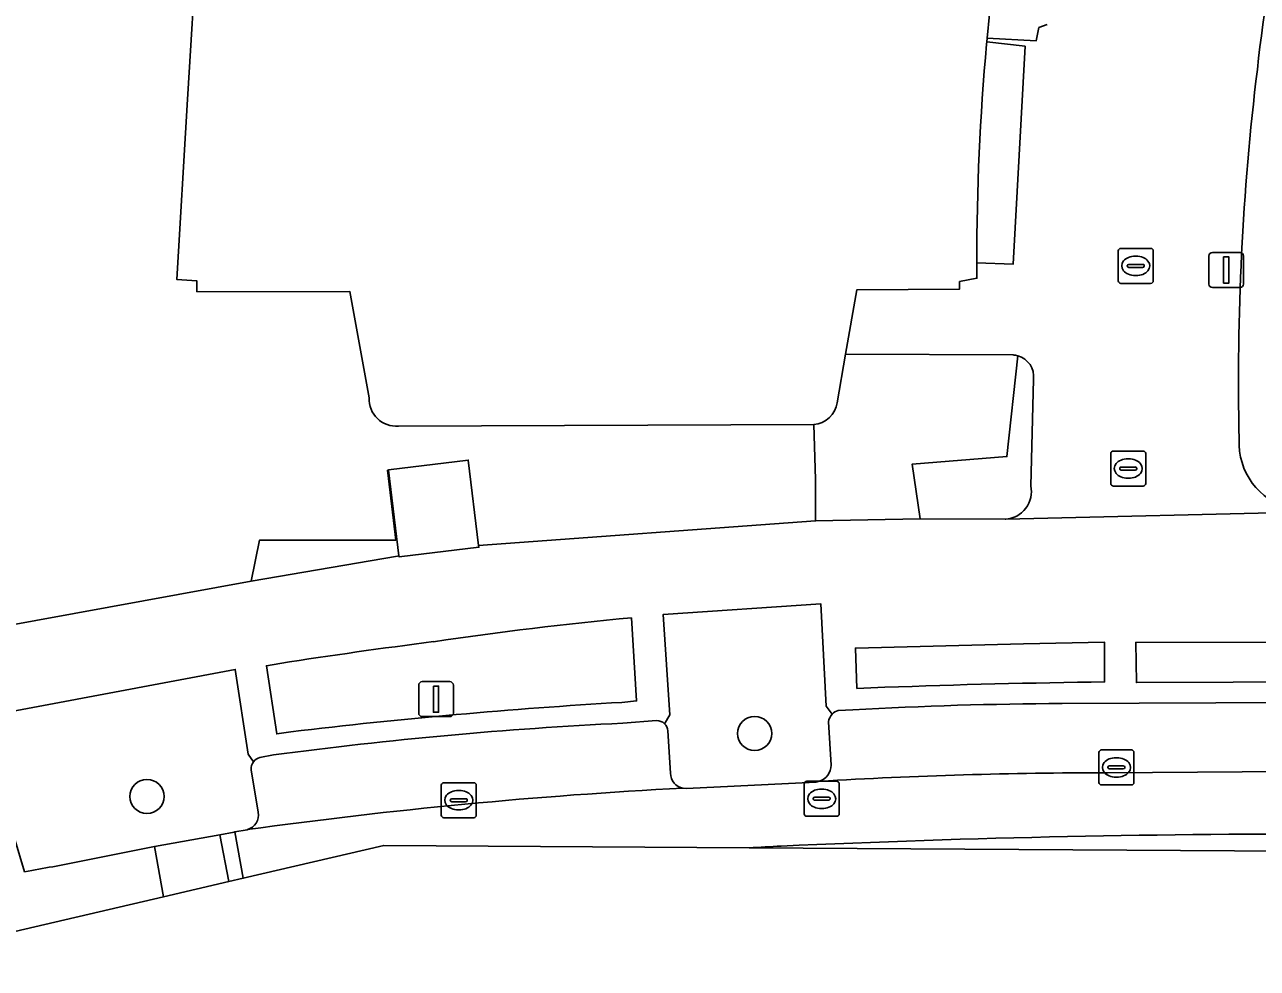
# Model space of a CAD drawing. Extents: x 159262 to 160143, y 383399 to 384319.
# Drawn here: x 160049.81 to 160085.03, y 383753.3 to 383780.28 of the extents above; entities that cross this region are included whole.
import ezdxf

# ---------------------------------------------------------------- set-up
doc = ezdxf.new("R2010")
doc.units = 0
for name, color, linetype in [('IMGEO_Boom', 7, 'Continuous'), ('IMGEO_Erf', 7, 'Continuous'), ('IMGEO_Grasland_overig', 7, 'Continuous'), ('IMGEO_Groenvoorziening', 7, 'Continuous'), ('IMGEO_Kolk', 7, 'Continuous'), ('IMGEO_Lage_trafo', 7, 'Continuous'), ('IMGEO_Lichtmast', 7, 'Continuous'), ('IMGEO_Pand', 7, 'Continuous'), ('IMGEO_Parkeervlak_open', 7, 'Continuous'), ('IMGEO_Rijbaan_lokaal_gesloten', 7, 'Continuous'), ('IMGEO_Rijbaan_lokaal_open', 7, 'Continuous'), ('IMGEO_Rioolput', 7, 'Continuous'), ('IMGEO_Voetpad_open', 7, 'Continuous')]:
    doc.layers.add(name, color=color, linetype=linetype)

msp = doc.modelspace()

# ---------------------------------------------------------------- linework, layer by layer
at = {"layer": 'IMGEO_Boom'}
for centre in [(160070.662, 383760.017), (160053.301, 383758.216)]:
    msp.add_circle(centre, 0.489, dxfattribs=at)
at = {"layer": 'IMGEO_Erf'}
for points in [[(160059.647, 383769.609), (160059.099, 383772.648), (160054.726, 383772.646), (160054.726, 383772.953), (160054.152, 383772.996), (160054.452, 383777.987), (160054.744, 383782.801), (160052.477, 383783.01), (160053.434, 383787.918), (160055.712, 383799.6), (160057.915, 383798.988), (160058.577, 383801.316), (160050.952, 383805.291), (160050.306, 383804.086), (160034.472, 383812.599), (160033.144, 383810.211), (160026.227, 383813.961), (160027.491, 383816.416), (160000.022, 383831.198), (159992.595, 383835.195)], [(160049.134, 383763.066), (160056.274, 383764.372), (160056.519, 383765.546), (160060.41, 383765.543), (160060.174, 383767.54), (160060.205, 383767.544), (160060.204, 383767.552), (160062.482, 383767.831), (160062.777, 383765.394), (160072.403, 383766.095), (160072.397, 383767.279), (160072.357, 383768.845), (160060.483, 383768.805)]]:
    msp.add_lwpolyline(points, dxfattribs=at)
msp.add_arc((160060.423, 383769.579), 0.776, 177.7767, 274.4589, dxfattribs=at)
at = {"layer": 'IMGEO_Grasland_overig'}
msp.add_lwpolyline([(160077.305, 383779.892), (160078.702, 383779.815), (160078.782, 383780.193), (160079.021, 383780.279)], dxfattribs=at)
msp.add_arc((160145.465, 383773.572), 68.453, 156.29731, 174.70227, dxfattribs=at)
at = {"layer": 'IMGEO_Groenvoorziening'}
for points in [[(160072.357, 383768.845), (160072.397, 383767.279), (160072.403, 383766.095), (160075.396, 383766.151), (160075.163, 383767.718), (160077.869, 383767.934), (160078.182, 383770.816)], [(160078.047, 383770.839), (160073.262, 383770.855), (160073.021, 383769.473)], [(160078.182, 383770.816), (160077.869, 383767.934), (160075.163, 383767.718), (160075.396, 383766.151), (160077.824, 383766.14)], [(160078.554, 383767.099), (160078.627, 383770.139)], [(160072.874, 383760.568), (160072.703, 383760.799), (160072.556, 383763.719), (160068.05, 383763.42), (160068.238, 383760.548), (160068.091, 383760.296)], [(160066.868, 383760.905), (160067.291, 383760.949), (160067.142, 383763.324)], [(160080.659, 383762.623), (160078.348, 383762.575), (160073.541, 383762.458), (160073.586, 383761.303), (160073.985, 383761.321)], [(160080.281, 383761.484), (160080.659, 383761.493), (160080.659, 383762.623)], [(160056.345, 383759.21), (160056.19, 383759.421), (160055.821, 383761.849), (160048.463, 383760.467), (160049.504, 383757.052), (160049.806, 383756.062)], [(160057.101, 383762.02), (160056.713, 383761.955), (160057.01, 383760.002), (160057.412, 383760.065)], [(160072.847, 383759.114), (160072.773, 383760.353)], [(160068.186, 383760.093), (160068.258, 383758.881)], [(160056.48, 383757.763), (160056.28, 383758.981)], [(160068.62, 383758.454), (160068.717, 383758.448), (160072.413, 383758.629), (160072.513, 383758.65)], [(160050.611, 383756.209), (160053.517, 383756.783), (160055.387, 383757.123), (160055.791, 383757.197), (160055.814, 383757.201), (160056.166, 383757.267)]]:
    msp.add_lwpolyline(points, dxfattribs=at)
msp.add_lwpolyline([(160089.887, 383762.64), (160081.553, 383762.621), (160081.568, 383761.472), (160089.867, 383761.504)], close=True, dxfattribs=at)
for centre, radius, start, end in [((160140.187, 383772.971), 55.49, 163.0312, 173.7689), ((160157.764, 383770.118), 73.278, 173.04253, 181.32511), ((160078.003, 383770.175), 0.665, 74.4218, 86.2408), ((160078.01, 383770.218), 0.622, 352.6988, 73.936), ((160072.286, 383769.585), 0.743, 275.4739, 351.334), ((160086.448, 383768.327), 1.945, 177.1654, 255.3599), ((160077.773, 383766.936), 0.798, 273.646, 11.7965), ((160076.85, 383659.219), 104.556, 95.3273, 98.44854), ((160081.165, 383607.826), 156.061, 97.24358, 98.87032), ((160083.549, 383513.563), 247.943, 90.75531, 92.21074), ((160076.126, 383603.039), 158.138, 93.35637, 96.79644), ((160073.143, 383760.31), 0.372, 136.2336, 173.4412), ((160067.868, 383760.068), 0.319, 4.4854, 45.6719), ((160056.605, 383759.012), 0.327, 142.7832, 185.5244), ((160072.368, 383759.106), 0.479, 287.6002, 0.905), ((160068.694, 383758.883), 0.436, 180.3092, 260.2717), ((160056.049, 383757.689), 0.438, 285.5285, 9.7986), ((160059.814, 383703.535), 53.472, 99.9103, 100.7871)]:
    msp.add_arc(centre, radius, start, end, dxfattribs=at)
at = {"layer": 'IMGEO_Kolk'}
for p, q in [((160081.05, 383772.958), (160081.05, 383773.81)), ((160081.125, 383773.884), (160081.977, 383773.884)), ((160082.051, 383773.81), (160082.051, 383772.958)), ((160081.309, 383773.378), (160081.309, 383773.39)), ((160081.352, 383773.427), (160081.75, 383773.427)), ((160081.538, 383773.664), (160081.563, 383773.664)), ((160081.793, 383773.39), (160081.793, 383773.378)), ((160081.747, 383773.341), (160081.349, 383773.341)), ((160081.561, 383773.104), (160081.536, 383773.104)), ((160081.977, 383772.884), (160081.125, 383772.884)), ((160080.499, 383758.619), (160080.499, 383759.471)), ((160080.574, 383759.545), (160081.426, 383759.545)), ((160080.987, 383759.325), (160081.012, 383759.325)), ((160081.5, 383759.471), (160081.5, 383758.619)), ((160080.758, 383759.039), (160080.758, 383759.051)), ((160081.196, 383759.002), (160080.798, 383759.002)), ((160080.801, 383759.088), (160081.199, 383759.088)), ((160081.242, 383759.051), (160081.242, 383759.039)), ((160061.783, 383758.61), (160062.635, 383758.61)), ((160081.01, 383758.765), (160080.985, 383758.765)), ((160061.708, 383757.684), (160061.708, 383758.536)), ((160062.196, 383758.39), (160062.221, 383758.39)), ((160062.709, 383758.536), (160062.709, 383757.684)), ((160081.426, 383758.545), (160080.574, 383758.545)), ((160061.967, 383758.104), (160061.967, 383758.116)), ((160062.405, 383758.067), (160062.007, 383758.067)), ((160062.01, 383758.153), (160062.408, 383758.153)), ((160062.451, 383758.116), (160062.451, 383758.104)), ((160062.635, 383757.61), (160061.783, 383757.61)), ((160062.219, 383757.83), (160062.194, 383757.83))]:
    msp.add_line(p, q, dxfattribs=at)
for points in [[(160081.05, 383772.958), (160081.05, 383773.81)], [(160081.125, 383773.884), (160081.977, 383773.884)], [(160082.051, 383773.81), (160082.051, 383772.958)], [(160081.977, 383772.884), (160081.125, 383772.884)], [(160080.499, 383758.619), (160080.499, 383759.471)], [(160080.574, 383759.545), (160081.426, 383759.545)], [(160081.5, 383759.471), (160081.5, 383758.619)], [(160061.783, 383758.61), (160062.635, 383758.61)], [(160061.708, 383757.684), (160061.708, 383758.536)], [(160062.709, 383758.536), (160062.709, 383757.684)], [(160081.426, 383758.545), (160080.574, 383758.545)], [(160062.635, 383757.61), (160061.783, 383757.61)]]:
    msp.add_lwpolyline(points, dxfattribs=at)
for centre, radius, start, end in [((160081.127, 383773.808), 0.0765, 91.552, 178.448), ((160081.127, 383773.808), 0.0765, 91.552, 178.448), ((160081.975, 383773.808), 0.0765, 1.552, 88.448), ((160081.975, 383773.808), 0.0765, 1.552, 88.448), ((160081.349, 383773.387), 0.0403, 85.8775, 175.7526), ((160081.346, 383773.377), 0.0366, 178.938, 274.7102), ((160081.75, 383773.384), 0.043, 264.8664, 352.4533), ((160081.754, 383773.389), 0.0386, 1.7309, 96.639), ((160081.127, 383772.96), 0.0765, 181.552, 268.448), ((160081.127, 383772.96), 0.0765, 181.552, 268.448), ((160081.975, 383772.96), 0.0765, 271.552, 358.448), ((160081.975, 383772.96), 0.0765, 271.552, 358.448), ((160080.576, 383759.469), 0.0765, 91.552, 178.448), ((160080.576, 383759.469), 0.0765, 91.552, 178.448), ((160081.424, 383759.469), 0.0765, 1.552, 88.448), ((160081.424, 383759.469), 0.0765, 1.552, 88.448), ((160080.798, 383759.048), 0.0403, 85.8775, 175.7526), ((160080.795, 383759.038), 0.0366, 178.938, 274.7102), ((160081.199, 383759.045), 0.043, 264.8664, 352.4533), ((160081.203, 383759.05), 0.0386, 1.7309, 96.639), ((160061.785, 383758.534), 0.0765, 91.552, 178.448), ((160061.785, 383758.534), 0.0765, 91.552, 178.448), ((160062.633, 383758.534), 0.0765, 1.552, 88.448), ((160062.633, 383758.534), 0.0765, 1.552, 88.448), ((160080.576, 383758.621), 0.0765, 181.552, 268.448), ((160080.576, 383758.621), 0.0765, 181.552, 268.448), ((160081.424, 383758.621), 0.0765, 271.552, 358.448), ((160081.424, 383758.621), 0.0765, 271.552, 358.448), ((160062.007, 383758.113), 0.0403, 85.8775, 175.7526), ((160062.004, 383758.103), 0.0366, 178.938, 274.7102), ((160062.408, 383758.11), 0.043, 264.8664, 352.4533), ((160062.412, 383758.115), 0.0386, 1.7309, 96.639), ((160061.785, 383757.686), 0.0765, 181.552, 268.448), ((160061.785, 383757.686), 0.0765, 181.552, 268.448), ((160062.633, 383757.686), 0.0765, 271.552, 358.448), ((160062.633, 383757.686), 0.0765, 271.552, 358.448)]:
    msp.add_arc(centre, radius, start, end, dxfattribs=at)
for centre, major_axis, ratio, start_param, end_param in [((160081.537, 383773.384), (-0.387, 0.002), 0.722429, 4.712389, 7.853982), ((160081.562, 383773.384), (-0.39, 0.002), 0.717154, 1.570796, 4.712389), ((160080.986, 383759.045), (-0.387, 0.002), 0.722429, 4.712389, 7.853982), ((160081.011, 383759.045), (-0.39, 0.002), 0.717154, 1.570796, 4.712389), ((160062.195, 383758.11), (-0.387, 0.002), 0.722429, 4.712389, 7.853982), ((160062.22, 383758.11), (-0.39, 0.002), 0.717154, 1.570796, 4.712389)]:
    msp.add_ellipse(centre, major_axis=major_axis, ratio=ratio, start_param=start_param, end_param=end_param, dxfattribs=at)
at = {"layer": 'IMGEO_Lage_trafo'}
msp.add_lwpolyline([(160060.205, 383767.544), (160060.499, 383765.095), (160060.502, 383765.067), (160062.784, 383765.34), (160062.777, 383765.394), (160062.482, 383767.831), (160060.204, 383767.552)], close=True, dxfattribs=at)
at = {"layer": 'IMGEO_Lichtmast'}
for p, q in [((160083.742, 383773.765), (160084.532, 383773.765)), ((160084.532, 383773.765), (160083.742, 383773.765)), ((160083.642, 383772.865), (160083.642, 383773.665)), ((160083.642, 383773.665), (160083.642, 383772.865)), ((160084.632, 383773.665), (160084.632, 383772.865)), ((160084.632, 383772.865), (160084.632, 383773.665)), ((160084.532, 383772.765), (160083.742, 383772.765)), ((160083.742, 383772.765), (160084.532, 383772.765)), ((160061.064, 383760.598), (160061.064, 383761.398)), ((160061.064, 383761.398), (160061.064, 383760.598)), ((160061.164, 383761.498), (160061.954, 383761.498)), ((160061.954, 383761.498), (160061.164, 383761.498)), ((160062.054, 383761.398), (160062.054, 383760.598)), ((160062.054, 383760.598), (160062.054, 383761.398)), ((160061.954, 383760.498), (160061.164, 383760.498)), ((160061.164, 383760.498), (160061.954, 383760.498))]:
    msp.add_line(p, q, dxfattribs=at)
for points in [[(160084.062, 383773.64), (160084.212, 383773.64), (160084.212, 383772.89), (160084.062, 383772.89), (160084.062, 383773.64)], [(160061.484, 383761.373), (160061.634, 383761.373), (160061.634, 383760.623), (160061.484, 383760.623), (160061.484, 383761.373)]]:
    msp.add_lwpolyline(points, dxfattribs=at)
for centre, start, end in [((160083.742, 383773.665), 90, 180), ((160083.742, 383773.665), 90, 180), ((160084.532, 383773.665), 0, 90), ((160084.532, 383773.665), 360, 90), ((160083.742, 383772.865), 180, 270), ((160083.742, 383772.865), 180, 270), ((160084.532, 383772.865), 270, 0), ((160084.532, 383772.865), 270, 0), ((160061.164, 383761.398), 90, 180), ((160061.164, 383761.398), 90, 180), ((160061.954, 383761.398), 0, 90), ((160061.954, 383761.398), 360, 90), ((160061.164, 383760.598), 180, 270), ((160061.164, 383760.598), 180, 270), ((160061.954, 383760.598), 270, 0), ((160061.954, 383760.598), 270, 0)]:
    msp.add_arc(centre, 0.1, start, end, dxfattribs=at)
at = {"layer": 'IMGEO_Pand'}
for points in [[(159992.595, 383835.195), (160000.022, 383831.198), (160027.491, 383816.416), (160026.227, 383813.961), (160033.144, 383810.211), (160034.472, 383812.599), (160050.306, 383804.086), (160050.952, 383805.291), (160058.577, 383801.316), (160057.915, 383798.988), (160055.712, 383799.6), (160053.434, 383787.918), (160052.477, 383783.01), (160054.744, 383782.801), (160054.452, 383777.987), (160054.152, 383772.996), (160054.726, 383772.953), (160054.726, 383772.646), (160059.099, 383772.648), (160059.647, 383769.609)], [(160077.289, 383779.725), (160077.295, 383779.783), (160077.305, 383779.892)], [(160073.021, 383769.473), (160073.262, 383770.855), (160073.582, 383772.695), (160076.515, 383772.717), (160076.516, 383772.936), (160077.012, 383773.03), (160077.01, 383773.475)], [(160060.483, 383768.805), (160072.357, 383768.845)]]:
    msp.add_lwpolyline(points, dxfattribs=at)
for centre, radius, start, end in [((160145.465, 383773.572), 68.453, 156.29731, 174.70227), ((160144.865, 383773.577), 67.855, 174.80174, 180.08628), ((160060.423, 383769.579), 0.776, 177.7767, 274.4589), ((160072.286, 383769.585), 0.743, 275.4739, 351.334)]:
    msp.add_arc(centre, radius, start, end, dxfattribs=at)
at = {"layer": 'IMGEO_Parkeervlak_open'}
for points in [[(160073.466, 383760.689), (160073.05, 383760.67)], [(160090.434, 383760.923), (160079.445, 383760.871)], [(160067.862, 383760.385), (160066.898, 383760.313)], [(160072.773, 383760.353), (160072.847, 383759.114)], [(160068.258, 383758.881), (160068.186, 383760.093)], [(160056.914, 383759.403), (160056.526, 383759.329)], [(160056.28, 383758.981), (160056.48, 383757.763)], [(160080.749, 383758.895), (160084.588, 383758.917), (160091.083, 383758.943)]]:
    msp.add_lwpolyline(points, dxfattribs=at)
for centre, radius, start, end in [((160073.145, 383760.303), 0.379, 104.5387, 135.6498), ((160079.769, 383651.913), 108.959, 90.17059, 93.31648), ((160072.883, 383639.426), 121.035, 92.83428, 97.58148), ((160067.873, 383760.075), 0.31, 45.4458, 92.0773), ((160073.143, 383760.31), 0.372, 136.2336, 173.4412), ((160067.868, 383760.068), 0.319, 4.4854, 45.6719), ((160056.602, 383759.016), 0.323, 103.7109, 142.9356), ((160056.605, 383759.012), 0.327, 142.7832, 185.5244), ((160072.368, 383759.106), 0.479, 287.6002, 0.905), ((160068.694, 383758.883), 0.436, 180.3092, 260.2717), ((160080.855, 383616.782), 142.113, 90.04268, 93.36512), ((160076.178, 383613.227), 145.424, 92.97919, 97.90972), ((160056.049, 383757.689), 0.438, 285.5285, 9.7986)]:
    msp.add_arc(centre, radius, start, end, dxfattribs=at)
at = {"layer": 'IMGEO_Rijbaan_lokaal_gesloten'}
for points in [[(160087.79, 383757.142), (160131.744, 383757.205), (160131.711, 383759.048), (160131.512, 383759.047), (160110.455, 383758.987), (160095.166, 383758.975), (160095.101, 383758.971), (160091.166, 383758.929), (160091.083, 383758.943), (160084.588, 383758.917), (160080.749, 383758.895)], [(160072.513, 383758.65), (160072.413, 383758.629), (160068.717, 383758.448), (160068.62, 383758.454)], [(160056.166, 383757.267), (160055.814, 383757.201), (160056.05, 383755.879), (160060.066, 383756.815), (160070.507, 383756.75)], [(160039.42, 383751.527), (160041.756, 383752.55), (160053.776, 383755.35), (160053.517, 383756.783), (160050.611, 383756.209)]]:
    msp.add_lwpolyline(points, dxfattribs=at)
for centre, radius, start, end in [((160080.855, 383616.782), 142.113, 90.04268, 93.36512), ((160076.178, 383613.227), 145.424, 92.97919, 97.90972), ((160086.563, 383426.778), 330.366, 89.78718, 92.62735), ((160079.801, 383586.966), 170.038, 92.82556, 93.13312), ((160059.814, 383703.535), 53.472, 99.9103, 100.7871)]:
    msp.add_arc(centre, radius, start, end, dxfattribs=at)
at = {"layer": 'IMGEO_Rijbaan_lokaal_open'}
for points in [[(160055.636, 383755.783), (160056.05, 383755.879), (160055.814, 383757.201), (160055.791, 383757.197), (160055.387, 383757.123), (160055.636, 383755.783)], [(160055.636, 383755.783), (160055.387, 383757.123), (160053.517, 383756.783), (160053.776, 383755.35), (160055.636, 383755.783)], [(160070.507, 383756.75), (160132.143, 383756.363)]]:
    msp.add_lwpolyline(points, dxfattribs=at)
for centre, radius, start, end in [((160086.563, 383426.778), 330.366, 89.78718, 92.62735), ((160079.801, 383586.966), 170.038, 92.82556, 93.13312)]:
    msp.add_arc(centre, radius, start, end, dxfattribs=at)
at = {"layer": 'IMGEO_Rioolput'}
for p, q in [((160080.911, 383768.091), (160081.763, 383768.091)), ((160080.836, 383767.165), (160080.836, 383768.017)), ((160081.324, 383767.871), (160081.349, 383767.871)), ((160081.837, 383768.017), (160081.837, 383767.165)), ((160081.095, 383767.585), (160081.095, 383767.597)), ((160081.533, 383767.548), (160081.135, 383767.548)), ((160081.138, 383767.634), (160081.536, 383767.634)), ((160081.579, 383767.597), (160081.579, 383767.585)), ((160081.763, 383767.091), (160080.911, 383767.091)), ((160081.347, 383767.311), (160081.322, 383767.311)), ((160072.078, 383757.723), (160072.078, 383758.575)), ((160072.153, 383758.649), (160073.005, 383758.649)), ((160073.079, 383758.575), (160073.079, 383757.723)), ((160072.566, 383758.429), (160072.591, 383758.429)), ((160072.337, 383758.143), (160072.337, 383758.155)), ((160072.775, 383758.106), (160072.377, 383758.106)), ((160072.38, 383758.192), (160072.778, 383758.192)), ((160072.589, 383757.869), (160072.564, 383757.869)), ((160072.821, 383758.155), (160072.821, 383758.143)), ((160073.005, 383757.649), (160072.153, 383757.649))]:
    msp.add_line(p, q, dxfattribs=at)
for points in [[(160080.911, 383768.091), (160081.763, 383768.091)], [(160080.836, 383767.165), (160080.836, 383768.017)], [(160081.837, 383768.017), (160081.837, 383767.165)], [(160081.763, 383767.091), (160080.911, 383767.091)], [(160072.078, 383757.723), (160072.078, 383758.575)], [(160072.153, 383758.649), (160073.005, 383758.649)], [(160073.079, 383758.575), (160073.079, 383757.723)], [(160073.005, 383757.649), (160072.153, 383757.649)]]:
    msp.add_lwpolyline(points, dxfattribs=at)
for centre, radius, start, end in [((160080.913, 383768.015), 0.0765, 91.552, 178.448), ((160080.913, 383768.015), 0.0765, 91.552, 178.448), ((160081.761, 383768.015), 0.0765, 1.552, 88.448), ((160081.761, 383768.015), 0.0765, 1.552, 88.448), ((160081.135, 383767.594), 0.0403, 85.8775, 175.7526), ((160081.132, 383767.584), 0.0366, 178.938, 274.7102), ((160081.536, 383767.591), 0.043, 264.8664, 352.4533), ((160081.54, 383767.596), 0.0386, 1.7309, 96.639), ((160080.913, 383767.167), 0.0765, 181.552, 268.448), ((160080.913, 383767.167), 0.0765, 181.552, 268.448), ((160081.761, 383767.167), 0.0765, 271.552, 358.448), ((160081.761, 383767.167), 0.0765, 271.552, 358.448), ((160072.155, 383758.573), 0.0765, 91.552, 178.448), ((160072.155, 383758.573), 0.0765, 91.552, 178.448), ((160073.003, 383758.573), 0.0765, 1.552, 88.448), ((160073.003, 383758.573), 0.0765, 1.552, 88.448), ((160072.377, 383758.152), 0.0403, 85.8775, 175.7526), ((160072.374, 383758.142), 0.0366, 178.938, 274.7102), ((160072.778, 383758.149), 0.043, 264.8664, 352.4533), ((160072.782, 383758.154), 0.0386, 1.7309, 96.639), ((160072.155, 383757.725), 0.0765, 181.552, 268.448), ((160072.155, 383757.725), 0.0765, 181.552, 268.448), ((160073.003, 383757.725), 0.0765, 271.552, 358.448), ((160073.003, 383757.725), 0.0765, 271.552, 358.448)]:
    msp.add_arc(centre, radius, start, end, dxfattribs=at)
for centre, major_axis, ratio, start_param, end_param in [((160081.323, 383767.591), (-0.387, 0.002), 0.722429, 4.712389, 7.853982), ((160081.348, 383767.591), (-0.39, 0.002), 0.717154, 1.570796, 4.712389), ((160072.565, 383758.149), (-0.387, 0.002), 0.722429, 4.712389, 7.853982), ((160072.59, 383758.149), (-0.39, 0.002), 0.717154, 1.570796, 4.712389)]:
    msp.add_ellipse(centre, major_axis=major_axis, ratio=ratio, start_param=start_param, end_param=end_param, dxfattribs=at)
at = {"layer": 'IMGEO_Voetpad_open'}
for points in [[(160079.021, 383780.279), (160078.782, 383780.193), (160078.702, 383779.815), (160077.305, 383779.892), (160077.295, 383779.783), (160078.387, 383779.66), (160078.048, 383773.428), (160077.01, 383773.475), (160077.012, 383773.03), (160076.516, 383772.936), (160076.515, 383772.717), (160073.582, 383772.695), (160073.262, 383770.855), (160078.047, 383770.839)], [(160078.387, 383779.66), (160077.295, 383779.783), (160077.289, 383779.725)], [(160077.01, 383773.475), (160078.048, 383773.428), (160078.387, 383779.66)], [(160078.627, 383770.139), (160078.554, 383767.099)], [(160134.171, 383766.525), (160089.785, 383766.386), (160089.529, 383766.386), (160087.229, 383766.383), (160086.646, 383766.354), (160077.835, 383766.14), (160077.824, 383766.14), (160075.396, 383766.151), (160072.403, 383766.095), (160062.777, 383765.394), (160062.784, 383765.34), (160060.502, 383765.067), (160060.499, 383765.095), (160060.463, 383765.09), (160056.274, 383764.372), (160049.134, 383763.066), (160046.332, 383762.447), (160046.26, 383762.431), (160039.019, 383761.032), (160032.674, 383759.809), (160031.745, 383761.488), (160029.667, 383760.332), (160029.401, 383761.029)], [(160077.824, 383766.14), (160077.835, 383766.14), (160086.646, 383766.354), (160087.229, 383766.383), (160086.48, 383766.382)], [(160068.091, 383760.296), (160068.238, 383760.548), (160068.05, 383763.42), (160072.556, 383763.719), (160072.703, 383760.799), (160072.874, 383760.568)], [(160067.142, 383763.324), (160067.291, 383760.949)], [(160073.985, 383761.321), (160073.586, 383761.303), (160073.541, 383762.458), (160078.348, 383762.575), (160080.659, 383762.623), (160080.659, 383761.493)], [(160049.504, 383757.052), (160048.463, 383760.467), (160055.821, 383761.849), (160056.19, 383759.421), (160056.345, 383759.21)], [(160057.412, 383760.065), (160057.01, 383760.002), (160056.713, 383761.955), (160057.101, 383762.02)], [(160080.659, 383761.493), (160080.281, 383761.484)], [(160067.291, 383760.949), (160066.868, 383760.905)], [(160073.05, 383760.67), (160073.466, 383760.689)], [(160079.445, 383760.871), (160090.434, 383760.923)], [(160066.898, 383760.313), (160067.862, 383760.385)], [(160056.526, 383759.329), (160056.914, 383759.403)]]:
    msp.add_lwpolyline(points, dxfattribs=at)
for points in [[(160060.205, 383767.544), (160060.174, 383767.54), (160060.41, 383765.543), (160056.519, 383765.546), (160056.274, 383764.372), (160060.463, 383765.09), (160060.499, 383765.095)], [(160089.887, 383762.64), (160089.867, 383761.504), (160081.568, 383761.472), (160081.553, 383762.621)]]:
    msp.add_lwpolyline(points, close=True, dxfattribs=at)
for centre, radius, start, end in [((160140.187, 383772.971), 55.49, 163.0312, 173.7689), ((160144.865, 383773.577), 67.855, 174.80174, 180.08628), ((160157.764, 383770.118), 73.278, 173.04253, 181.32511), ((160078.003, 383770.175), 0.665, 74.4218, 86.2408), ((160078.01, 383770.218), 0.622, 352.6988, 73.936), ((160086.448, 383768.327), 1.945, 177.1654, 255.3599), ((160077.773, 383766.936), 0.798, 273.646, 11.7965), ((160076.85, 383659.219), 104.556, 95.3273, 98.44854), ((160081.165, 383607.826), 156.061, 97.24358, 98.87032), ((160083.549, 383513.563), 247.943, 90.75531, 92.21074), ((160076.126, 383603.039), 158.138, 93.35637, 96.79644), ((160073.145, 383760.303), 0.379, 104.5387, 135.6498), ((160079.769, 383651.913), 108.959, 90.17059, 93.31648), ((160072.883, 383639.426), 121.035, 92.83428, 97.58148), ((160067.873, 383760.075), 0.31, 45.4458, 92.0773), ((160056.602, 383759.016), 0.323, 103.7109, 142.9356)]:
    msp.add_arc(centre, radius, start, end, dxfattribs=at)

doc.saveas('drawing.dxf')
